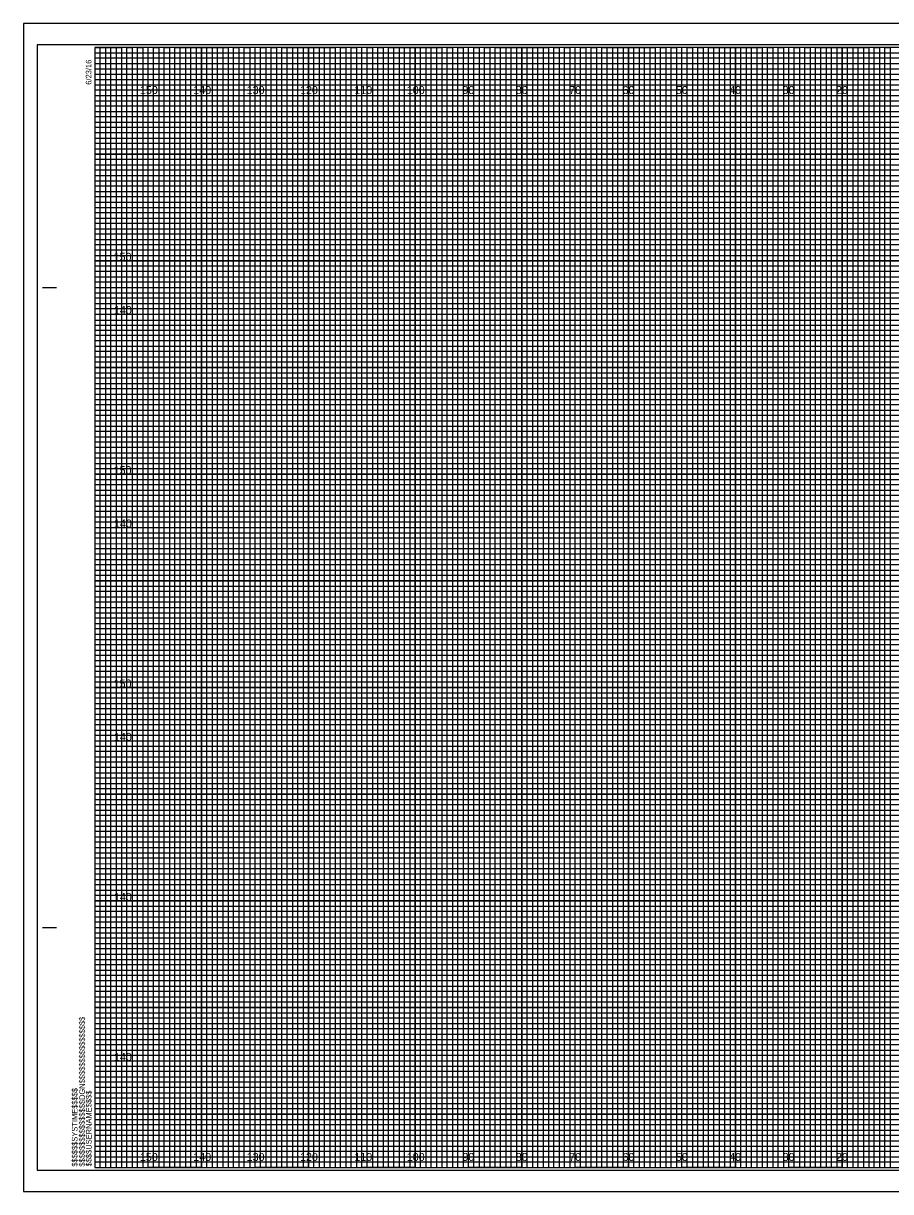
# Model space of a CAD drawing. Extents: x -13 to 329, y -17 to 10994.
# Drawn here: x -13.4 to 149.1, y -4.5 to 214.5 of the extents above; entities that cross this region are included whole.
import ezdxf

# ---------------------------------------------------------------- set-up
doc = ezdxf.new("R2010")
doc.units = 0
for name, color, linetype in [('Prop XS Elevation Labels', 7, 'Continuous'), ('Prop XS Offset Labels', 7, 'Continuous'), ('Sheet Cross Section CELL', 7, 'Continuous'), ('Sheet Cross Section Grid Major CELL', 7, 'Continuous'), ('Sheet Cross Section Grid Middle CELL', 7, 'Continuous'), ('Sheet Cross Section Grid Minor 1 CELL', 7, 'Continuous'), ('Sheet Cross Section Grid Minor 2 CELL', 7, 'Continuous'), ('Sheet Cutting Line CELL', 7, 'Continuous'), ('Sheet DOT Grid CELL', 7, 'Continuous'), ('Sheet Plot Border Inside CELL', 7, 'Continuous'), ('Sheet Plot Border Outside CELL', 7, 'Continuous')]:
    doc.layers.add(name, color=color, linetype=linetype)

msp = doc.modelspace()

# ---------------------------------------------------------------- linework, layer by layer
at = {"layer": 'Sheet Cross Section CELL'}
for p, q in [((-9.8, 165), (-7.3, 165)), ((-9.7, 165), (-7.2, 165)), ((-9.8, 45), (-7.3, 45)), ((-9.7, 45), (-7.2, 45)), ((0, 0), (0, 0)), ((0, 0), (0, 0)), ((0, 0), (0, 0)), ((0, 0), (0, 0)), ((0, 0), (0, 0)), ((0, 0), (0, 0)), ((0, 0), (0, 0))]:
    msp.add_line(p, q, dxfattribs=at)
msp.add_lwpolyline([(320, 210), (0, 210), (0, 0), (320, 0)], close=True, dxfattribs=at)
at = {"layer": 'Sheet Cross Section Grid Major CELL'}
for p, q in [((10, 210), (0, 210)), ((10, 0), (10, 210)), ((30, 210), (20, 210)), ((20, 210), (20, 0)), ((30, 0), (30, 210)), ((50, 210), (40, 210)), ((40, 210), (40, 0)), ((50, 0), (50, 210)), ((70, 210), (60, 210)), ((60, 210), (60, 0)), ((70, 0), (70, 210)), ((90, 210), (80, 210)), ((80, 210), (80, 0)), ((90, 0), (90, 210)), ((110, 210), (100, 210)), ((100, 210), (100, 0)), ((110, 0), (110, 210)), ((130, 210), (120, 210)), ((120, 210), (120, 0)), ((130, 0), (130, 210)), ((150, 210), (140, 210)), ((140, 210), (140, 0)), ((20, 0), (10, 0)), ((40, 0), (30, 0)), ((60, 0), (50, 0)), ((80, 0), (70, 0)), ((100, 0), (90, 0)), ((120, 0), (110, 0)), ((140, 0), (130, 0))]:
    msp.add_line(p, q, dxfattribs=at)
for points in [[(0, 200), (320, 200), (320, 190), (0, 190)], [(0, 180), (320, 180), (320, 170), (0, 170)], [(0, 160), (320, 160), (320, 150), (0, 150)], [(0, 140), (320, 140), (320, 130), (0, 130)], [(0, 120), (320, 120), (320, 110), (0, 110)], [(0, 100), (320, 100), (320, 90), (0, 90)], [(0, 80), (320, 80), (320, 70), (0, 70)], [(0, 60), (320, 60), (320, 50), (0, 50)], [(0, 40), (320, 40), (320, 30), (0, 30)], [(0, 20), (320, 20), (320, 10), (0, 10)]]:
    msp.add_lwpolyline(points, dxfattribs=at)
at = {"layer": 'Sheet Cross Section Grid Middle CELL'}
for points in [[(0, 210), (5, 210), (5, 0), (15, 0), (15, 210), (25, 210), (25, 0), (35, 0), (35, 210), (45, 210), (45, 0), (55, 0), (55, 210), (65, 210), (65, 0), (75, 0), (75, 210), (85, 210), (85, 0), (95, 0), (95, 210), (105, 210), (105, 0), (115, 0), (115, 210), (125, 210), (125, 0), (135, 0), (135, 210), (145, 210), (145, 0), (155, 0)], [(0, 205), (275, 205)], [(0, 185), (320, 185), (320, 195), (0, 195)], [(0, 165), (320, 165), (320, 175), (0, 175)], [(0, 145), (320, 145), (320, 155), (0, 155)], [(0, 125), (320, 125), (320, 135), (0, 135)], [(0, 105), (320, 105), (320, 115), (0, 115)], [(0, 85), (320, 85), (320, 95), (0, 95)], [(0, 65), (320, 65), (320, 75), (0, 75)], [(0, 45), (320, 45), (320, 55), (0, 55)], [(0, 25), (320, 25), (320, 35), (0, 35)], [(0, 5), (320, 5), (320, 15), (0, 15)]]:
    msp.add_lwpolyline(points, dxfattribs=at)
at = {"layer": 'Sheet Cross Section Grid Minor 1 CELL'}
for p, q in [((0, 209), (260, 209)), ((260, 207.98), (0, 207.98)), ((0, 207.98), (0, 207)), ((0, 207), (260, 207)), ((260, 205.89), (0, 205.89)), ((0, 205.89), (0, 204)), ((0, 204), (320, 204))]:
    msp.add_line(p, q, dxfattribs=at)
for points in [[(0, 203), (270, 203), (320, 203), (320, 202), (0, 202)], [(0, 201), (320, 201), (320, 199), (0, 199)], [(0, 198), (320, 198), (320, 197), (0, 196.98)], [(0, 196), (320, 196), (320, 194), (0, 194)], [(0, 193), (320, 193), (320, 192), (0, 192)], [(0, 191), (320, 191), (320, 189), (0, 189)], [(0, 188), (320, 188), (320, 187), (0, 187)], [(0, 186), (320, 186), (320, 184), (0, 184)], [(0, 183), (320, 183), (320, 182), (0, 182)], [(0, 181), (320, 181), (320, 179), (0, 179)], [(0, 178), (320, 178), (320, 177), (0, 177)], [(0, 176), (320, 176), (320, 173.95), (320, 173), (320, 172), (0, 172)], [(0, 174), (320, 174), (320, 173), (0, 173)], [(0, 171), (320, 171), (320, 169), (0, 169.03)], [(0, 169.03), (320, 169), (320, 168), (0, 168)], [(0, 167), (320, 167), (320, 166), (0, 166)], [(0, 164), (320, 164), (320, 163), (0, 163)], [(0, 162), (320, 162), (320, 161), (0, 161)], [(-0.07, 158.89), (320, 158.89), (320, 157.88), (-0.07, 157.88)], [(0, 157), (320, 157), (320, 156), (0, 156)], [(0, 154), (320, 154), (320, 153), (0, 153)], [(0, 152), (320, 152), (320, 151), (0, 151)], [(0, 149), (320, 149), (320, 148), (0, 148)], [(0, 147), (320, 147), (320, 146), (0, 146)], [(0, 144), (320, 144), (320, 143), (0, 143)], [(0, 142), (320, 142), (320, 141), (0, 141)], [(0, 139), (320, 139), (319.99, 137.98), (0, 138)], [(0, 137), (320, 137), (320, 136), (0, 136)], [(0, 134), (320, 134), (320, 133), (0, 133)], [(0, 132), (320, 132), (320, 131), (0, 131)], [(0, 129), (320, 129), (320, 128), (0, 128)], [(0, 127), (320, 127), (320, 126), (0, 126)], [(0, 124), (320, 124), (320, 123), (0, 123)], [(0, 122), (320, 122), (320, 121), (0, 121)], [(0, 119), (320, 119), (320, 118), (0, 118)], [(0, 116.99), (320.07, 116.91), (320, 116), (0, 116)], [(0, 114), (320, 114), (320, 113), (0, 113)], [(0, 112), (320, 112), (320, 111), (0, 111)], [(0, 109), (320, 109), (320, 108), (0, 108)], [(0, 107), (320, 107), (320, 106), (0, 106)], [(0, 104), (320, 104), (320, 103), (0, 103)], [(0, 102), (320, 102), (320, 101), (0, 101)], [(0, 99), (320, 99), (320, 98), (0, 98)], [(0, 97), (320, 97), (320, 96), (0, 96)], [(0, 94), (320, 94), (320, 93), (0, 93)], [(0, 92), (320, 92), (320, 91), (0, 91)], [(0, 89), (320, 89), (320, 88), (0, 88)], [(0, 87), (320, 87), (320, 86), (0, 86)], [(0, 84), (320, 84), (320, 83), (0, 83)], [(0, 82), (320, 82), (320, 81), (0, 81)], [(0, 79), (320, 79), (319.99, 77.98), (0, 78)], [(0, 77), (320, 77), (320, 76), (0, 76)], [(0, 74), (320, 74), (320, 73), (0, 73)], [(0, 72), (320, 72), (320, 71), (0, 71)], [(0, 69), (320, 69), (320, 68), (0, 68)], [(0, 67), (320, 67), (320, 66), (0, 66)], [(0, 64), (320, 64), (320, 63), (0, 63)], [(0, 62), (320, 62), (320, 61), (0, 61)], [(0, 59), (320, 59), (320, 58), (0, 58)], [(0, 56.99), (320.07, 56.91), (320, 56), (0, 56)], [(0, 54), (320, 54), (320, 53), (0, 53)], [(0, 52), (320, 52), (320, 51), (0, 51)], [(0, 49), (320, 49), (320, 48), (0, 48)], [(0, 47), (320, 47), (320, 46), (0, 46)], [(0, 44), (320, 44), (320, 43), (0, 43)], [(0, 42), (320, 42), (320, 41), (0, 41)], [(0, 39), (320, 39), (320, 38), (0, 38)], [(0, 37), (320, 37), (320, 36), (0, 36)], [(0, 34), (320, 34), (320, 33), (0, 33)], [(0, 32), (320, 32), (320, 31), (0, 31)], [(0, 29), (320, 29), (320, 28), (0, 28)], [(0, 27), (320, 27), (320, 26), (0, 26)], [(0, 24), (320, 24), (320, 23), (0, 23)], [(0, 22), (320, 22), (320, 21), (0, 21)], [(0, 19), (320, 19), (320, 18), (0, 18)], [(0, 17), (320, 17), (320, 16), (0, 16)], [(0, 14), (320, 14), (320, 13), (0, 13)], [(0, 12), (320, 12), (320, 11), (0, 11)], [(0, 9), (320, 9), (320, 8), (0, 8)], [(0, 7), (320, 7), (320, 6), (0, 6)], [(0, 4), (320, 4), (320, 3), (0, 3)], [(0, 2), (320, 2), (320, 1), (0, 1)]]:
    msp.add_lwpolyline(points, dxfattribs=at)
at = {"layer": 'Sheet Cross Section Grid Minor 2 CELL'}
for points in [[(0, 0), (1, 0), (1, 210), (2, 210), (2, 0)], [(2, 0), (3, 0), (3, 210), (4, 210), (4, 0)], [(5, 0), (6, 0), (6, 210), (7, 210), (7, 0)], [(7, 0), (8, 0), (8, 210), (9, 210), (9, 0)], [(10, 0), (11, 0), (11, 210), (12, 210), (12, 0)], [(12, 0), (13, 0), (13, 210), (14, 210), (14, 0)], [(15, 0), (16, 0), (16, 210), (17, 210), (17, 0)], [(17, 0), (18, 0), (18, 210), (19, 210), (19, 0)], [(20, 0), (21, 0), (21, 210), (22, 210), (22, 0)], [(22, 0), (23, 0), (23, 210), (24, 210), (24, 0)], [(25, 0), (26, 0), (26, 210), (27, 210), (27, 0)], [(27, 0), (28, 0), (28, 210), (29, 210), (29, 0)], [(30, 0), (31, 0), (31, 210), (32, 210), (32, 0)], [(32, 0), (33, 0), (33, 210), (34, 210), (34, 0)], [(35, 0), (36, 0), (36, 210), (37, 210), (37, 0)], [(37, 0), (38, 0), (38, 210), (39, 210), (39, 0)], [(40, 0), (41, 0), (41, 210), (42, 210), (42, 0)], [(42, 0), (43, 0), (43, 210), (44, 210), (44, 0)], [(45, 0), (46, 0), (46, 210), (47, 210), (47, 0)], [(47, 0), (48, 0), (48, 210), (49, 210), (49, 0)], [(50, 0), (51, 0), (51, 210), (52, 210), (52, 0)], [(52, 0), (53, 0), (53, 210), (54, 210), (54, 0)], [(55, 0), (56, 0), (56, 210), (57, 210), (57, 0)], [(57, 0), (58, 0), (58, 210), (59, 210), (59, 0)], [(60, 0), (61, 0), (61, 210), (62, 210), (62, 0)], [(62, 0), (63, 0), (63, 210), (64, 210), (64, 0)], [(65, 0), (66, 0), (66, 210), (67, 210), (67, 0)], [(67, 0), (68, 0), (68, 210), (69, 210), (69, 0)], [(70, 0), (71, 0), (71, 210), (72, 210), (72, 0)], [(72, 0), (73, 0), (73, 210), (74, 210), (74, 0)], [(75, 0), (76, 0), (76, 210), (77, 210), (77, 0)], [(77, 0), (78, 0), (78, 210), (79, 210), (79, 0)], [(80, 0), (81, 0), (81, 210), (82, 210), (82, 0)], [(82, 0), (83, 0), (83, 210), (84, 210), (84, 0)], [(85, 0), (86, 0), (86, 210), (87, 210), (87, 0)], [(87, 0), (88, 0), (88, 210), (89, 210), (89, 0)], [(90, 0), (91, 0), (91, 210), (92, 210), (92, 0)], [(92, 0), (93, 0), (93, 210), (94, 210), (94, 0)], [(95, 0), (96, 0), (96, 210), (97, 210), (97, 0)], [(97, 0), (98, 0), (98, 210), (99, 210), (99, 0)], [(100, 0), (101, 0), (101, 210), (102, 210), (102, 0)], [(102, 0), (103, 0), (103, 210), (104, 210), (104, 0)], [(105, 0), (106, 0), (106, 210), (107, 210), (107, 0)], [(107, 0), (108, 0), (108, 210), (109, 210), (109, 0)], [(110, 0), (111, 0), (111, 210), (112, 210), (112, 0)], [(112, 0), (113, 0), (113, 210), (114, 210), (114, 0)], [(115, 0), (116, 0), (116, 210), (117, 210), (117, 0)], [(117, 0), (118, 0), (118, 210), (119, 210), (119, 0)], [(120, 0), (121, 0), (121, 210), (122, 210), (122, 0)], [(122, 0), (123, 0), (123, 210), (124, 210), (124, 0)], [(125, 0), (126, 0), (126, 210), (127, 210), (127, 0)], [(127, 0), (128, 0), (128, 210), (129, 210), (129, 0)], [(130, 0), (131, 0), (131, 210), (132, 210), (132, 0)], [(132, 0), (133, 0), (133, 210), (134, 210), (134, 0)], [(135, 0), (136, 0), (136, 210), (137, 210), (137, 0)], [(137, 0), (138, 0), (138, 210), (139, 210), (139, 0)], [(140, 0), (141, 0), (141, 210), (142, 210), (142, 0)], [(142, 0), (143, 0), (143, 210), (144, 210), (144, 0)], [(145, 0), (146, 0), (146, 210), (147, 210), (147, 0)], [(147, 0), (148, 0), (148, 210), (149, 210), (149, 0)]]:
    msp.add_lwpolyline(points, dxfattribs=at)
at = {"layer": 'Sheet Cutting Line CELL'}
for p, q in [((323.3, 214.5), (-13.4, 214.5)), ((-13.4, 214.5), (-13.4, -4.5)), ((-13.4, -4.5), (323.3, -4.5))]:
    msp.add_line(p, q, dxfattribs=at)
at = {"layer": 'Sheet DOT Grid CELL'}
for p, q in [((10, 0), (10, 210)), ((20, 0), (20, 210)), ((30, 0), (30, 210)), ((40, 0), (40, 210)), ((50, 0), (50, 210)), ((60, 0), (60, 210)), ((70, 0), (70, 210)), ((80, 0), (80, 210)), ((90, 0), (90, 210)), ((100, 0), (100, 210)), ((110, 0), (110, 210)), ((120, 0), (120, 210)), ((130, 0), (130, 210)), ((140, 0), (140, 210)), ((0, 200), (320, 200)), ((0, 190), (320, 190)), ((0, 180), (320, 180)), ((0, 170), (320, 170)), ((0, 160), (320, 160)), ((0, 150), (320, 150)), ((0, 140), (320, 140)), ((0, 130), (320, 130)), ((0, 120), (320, 120)), ((0, 110), (320, 110)), ((0, 100), (320, 100)), ((0, 90), (320, 90)), ((0, 80), (320, 80)), ((0, 70), (320, 70)), ((0, 60), (320, 60)), ((0, 50), (320, 50)), ((0, 40), (320, 40)), ((0, 30), (320, 30)), ((0, 20), (320, 20)), ((0, 10), (320, 10))]:
    msp.add_line(p, q, dxfattribs=at)
at = {"layer": 'Sheet Plot Border Inside CELL'}
msp.add_lwpolyline([(-10.8, -0.5), (322.4, -0.5), (322.4, 210.5), (-10.8, 210.5)], close=True, dxfattribs=at)
at = {"layer": 'Sheet Plot Border Outside CELL'}
msp.add_lwpolyline([(-13.4, -4.5), (323.3, -4.5), (323.3, 214.5), (-13.4, 214.5)], close=True, dxfattribs=at)

# ---------------------------------------------------------------- texts
at = {"layer": 'Prop XS Elevation Labels'}
for s, p in [('150', (3.52, 170)), ('140', (3.57, 160)), ('150', (3.52, 130)), ('140', (3.57, 120)), ('150', (3.52, 90)), ('140', (3.57, 80)), ('140', (3.57, 50)), ('140', (3.57, 20))]:
    msp.add_text(s, height=1.5, dxfattribs=at).set_placement(p)
at = {"layer": 'Prop XS Offset Labels'}
for s, p in [('150', (8.44, 201.25)), ('140', (18.44, 201.25)), ('130', (28.44, 201.25)), ('120', (38.44, 201.25)), ('110', (48.62, 201.25)), ('100', (58.44, 201.25)), ('90', (68.86, 201.25)), ('80', (78.86, 201.25)), ('70', (88.86, 201.25)), ('60', (98.86, 201.25)), ('50', (108.86, 201.25)), ('40', (118.86, 201.25)), ('30', (128.86, 201.25)), ('20', (138.86, 201.25)), ('150', (8.44, 1.25)), ('140', (18.44, 1.25)), ('130', (28.44, 1.25)), ('120', (38.44, 1.25)), ('110', (48.62, 1.25)), ('100', (58.44, 1.25)), ('90', (68.86, 1.25)), ('80', (78.86, 1.25)), ('70', (88.86, 1.25)), ('60', (98.86, 1.25)), ('50', (108.86, 1.25)), ('40', (118.86, 1.25)), ('30', (128.86, 1.25)), ('20', (138.86, 1.25))]:
    msp.add_text(s, height=1.5, dxfattribs=at).set_placement(p)
at = {"layer": 'Sheet Cross Section CELL'}
for s, p in [('6/23/16', (-0.65, 203)), ('$$$$$$$$$$$$$$$$DGN$$$$$$$$$$$$$$$$', (-1.88, 0.18)), ('$$$$$$SYSTIME$$$$$', (-3.26, 0.18)), ('$$$$USERNAME$$$$', (-0.62, 0.23))]:
    msp.add_text(s, height=1.05, rotation=90, dxfattribs=at).set_placement(p)

doc.saveas('drawing.dxf')
